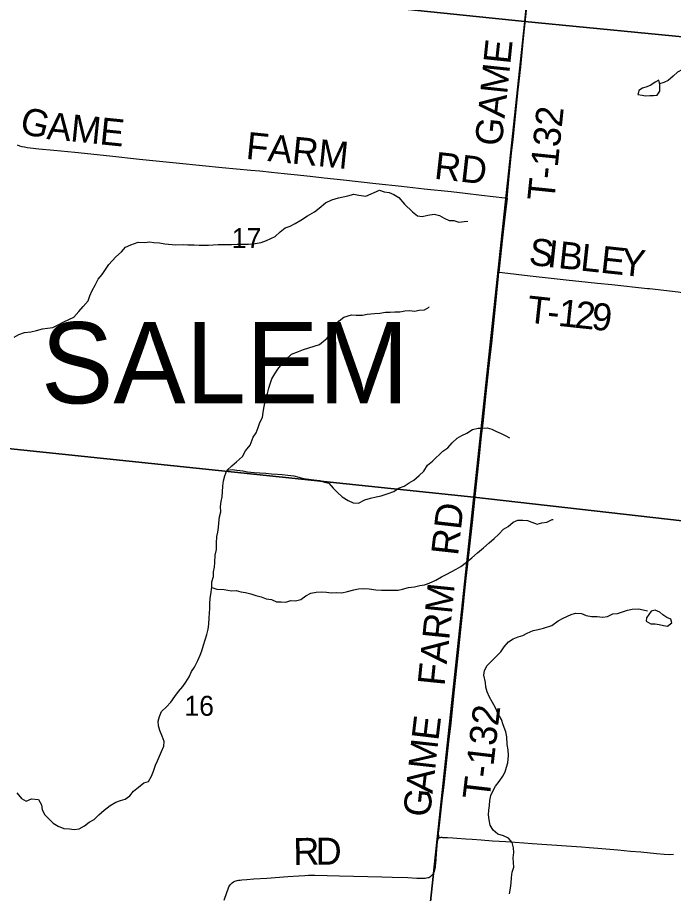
# Model space of a CAD drawing. Extents: x 0 to 1101, y 0 to 440.
# Drawn here: x 842.072 to 843.45, y 371.828 to 373.668 of the extents above; entities that cross this region are included whole.
import ezdxf

# ---------------------------------------------------------------- set-up
doc = ezdxf.new("R2010")
doc.units = 0
for name, color, linetype in [('GM_X_County_Road', 7, 'Continuous'), ('GM_X_County_Road_Text', 7, 'Continuous'), ('GM_X_Minor_Lake', 7, 'Continuous'), ('GM_X_Minor_River', 7, 'Continuous'), ('GM_X_Section', 7, 'Continuous'), ('GM_X_Section_Text', 7, 'Continuous'), ('GM_X_Township_Road', 7, 'Continuous'), ('GM_X_Township_Road_Text', 7, 'Continuous'), ('GM_X_Township_Text', 7, 'Continuous')]:
    doc.layers.add(name, color=color, linetype=linetype)

msp = doc.modelspace()

# ---------------------------------------------------------------- linework, layer by layer
at = {"layer": 'GM_X_County_Road'}
for points in [[(842.5064, 371.8139), (842.5119, 371.8305), (842.5146, 371.838), (842.5164, 371.8418), (842.5174, 371.8441), (842.5187, 371.846), (842.5207, 371.8484), (842.5231, 371.8505), (842.5258, 371.8524), (842.529, 371.8539), (842.5315, 371.8548), (842.5334, 371.8554), (842.5366, 371.856), (842.5397, 371.8564), (842.5432, 371.8567), (842.5538, 371.8576), (842.5687, 371.8586), (842.596, 371.8606), (842.64, 371.8639), (842.6629, 371.8655), (842.6759, 371.8662), (842.6833, 371.8664), (842.697, 371.8663), (842.7485, 371.8654), (842.8373, 371.8633), (842.859, 371.8625), (842.892, 371.8614), (842.9107, 371.8606), (842.9221, 371.8601), (842.9257, 371.8602), (842.9284, 371.8605), (842.9314, 371.861), (842.9339, 371.8614), (842.9362, 371.862), (842.9382, 371.8629), (842.9403, 371.8644), (842.942, 371.8657), (842.9436, 371.8674), (842.9455, 371.8696), (842.947, 371.8722), (842.9479, 371.8741), (842.9489, 371.8771), (842.9497, 371.8802), (842.9501, 371.8825), (842.9504, 371.8846), (842.9506, 371.8874), (842.951, 371.8903), (842.9525, 371.9114), (842.9545, 371.9365), (842.9548, 371.9383), (842.9551, 371.9401), (842.9554, 371.9414), (842.9557, 371.9424), (842.956, 371.943), (842.9565, 371.9438), (842.957, 371.9444), (842.9575, 371.9449), (842.9585, 371.9454)], [(842.9585, 371.9454), (842.9597, 371.9458), (842.9609, 371.946), (842.9621, 371.9461), (842.9633, 371.9461), (842.9648, 371.946), (842.9753, 371.9456), (842.9864, 371.945), (842.9951, 371.9444), (843.0137, 371.9429), (843.0273, 371.9419), (843.0459, 371.9406), (843.07, 371.939), (843.0979, 371.9372), (843.1358, 371.9345), (843.1531, 371.9333), (843.2256, 371.9283), (843.2572, 371.9261), (843.2733, 371.925), (843.2913, 371.9236), (843.3334, 371.9199), (843.36, 371.9173), (843.3816, 371.9154), (843.4144, 371.9123), (843.4305, 371.9109), (843.4417, 371.9103), (843.4505, 371.9104)]]:
    msp.add_lwpolyline(points, dxfattribs=at)
at = {"layer": 'GM_X_Minor_Lake'}
for points in [[(843.3757, 373.5083), (843.3751, 373.5059), (843.3842, 373.5046), (843.3917, 373.503), (843.4005, 373.5036), (843.4084, 373.5035), (843.416, 373.5042), (843.4215, 373.5128), (843.4213, 373.5272)], [(843.4213, 373.5272), (843.4195, 373.5359), (843.4115, 373.5319), (843.4027, 373.5252), (843.3943, 373.5219), (843.3855, 373.519), (843.3771, 373.5142), (843.3757, 373.5083)], [(843.4439, 372.3942), (843.4465, 372.3963), (843.4447, 372.4043), (843.4361, 372.4074), (843.4278, 372.4136), (843.4214, 372.419), (843.412, 372.4233), (843.4032, 372.4207), (843.3939, 372.4073)], [(843.3939, 372.4073), (843.393, 372.3997), (843.4025, 372.3947), (843.4116, 372.3942), (843.4199, 372.3933), (843.4294, 372.3912), (843.4377, 372.3892), (843.4439, 372.3942)]]:
    msp.add_lwpolyline(points, dxfattribs=at)
at = {"layer": 'GM_X_Minor_River'}
for points in [[(843.6435, 373.5738), (843.6339, 373.5688), (843.6228, 373.5681), (843.6133, 373.567), (843.6037, 373.5622), (843.5938, 373.557), (843.5827, 373.5514), (843.5731, 373.5484), (843.5625, 373.5451), (843.5506, 373.5437), (843.54, 373.5457), (843.5305, 373.5469), (843.521, 373.5519), (843.5112, 373.5584), (843.5013, 373.5612), (843.4914, 373.5628), (843.4792, 373.5614), (843.4689, 373.5581), (843.459, 373.5528), (843.4494, 373.5442), (843.4394, 373.5352), (843.4298, 373.5311), (843.4211, 373.5285)], [(842.1573, 373.0225), (842.1695, 373.0284), (842.1902, 373.0381), (842.2009, 373.0505), (842.2102, 373.0606), (842.2202, 373.0723), (842.2237, 373.0828), (842.2288, 373.0945), (842.2354, 373.1058), (842.2419, 373.1183), (842.2497, 373.128), (842.2643, 373.1491), (842.2786, 373.1649), (842.2908, 373.1754), (842.2993, 373.1852), (842.3104, 373.1904), (842.3253, 373.1955), (842.3398, 373.1954), (842.3493, 373.1968), (842.3588, 373.1948), (842.3702, 373.1943), (842.3816, 373.1924), (842.4044, 373.1903), (842.42, 373.1909), (842.4299, 373.1904), (842.4429, 373.1899), (842.4535, 373.1894), (842.4733, 373.1896), (842.4832, 373.1899), (842.4939, 373.1906), (842.508, 373.1908), (842.5217, 373.1911), (842.5335, 373.1913), (842.5449, 373.1916), (842.5575, 373.1919), (842.5712, 373.1933), (842.5842, 373.1951), (842.5953, 373.1995), (842.6132, 373.208), (842.624, 373.2178), (842.6347, 373.226), (842.6447, 373.2294), (842.6557, 373.2349), (842.6676, 373.2417), (842.6814, 373.2514), (842.6963, 373.2592), (842.7059, 373.2671), (842.7194, 373.2787), (842.7324, 373.285), (842.7465, 373.2891), (842.756, 373.2909), (842.7663, 373.2934), (842.7789, 373.2967), (842.7892, 373.2944), (842.8036, 373.2923), (842.8327, 373.305), (842.8425, 373.3015), (842.8528, 373.3002), (842.8627, 373.296), (842.8733, 373.2894), (842.8849, 373.2757), (842.9019, 373.2592), (842.9121, 373.2512), (842.9224, 373.2496), (842.9342, 373.2525), (842.9476, 373.2543), (842.9586, 373.2515), (842.9684, 373.2465), (842.979, 373.2411), (842.9886, 373.241), (842.9992, 373.2379), (843.0102, 373.2393), (843.0179, 373.24)], [(842.4028, 372.2419), (842.4101, 372.2524), (842.4197, 372.2626), (842.4259, 372.272), (842.4329, 372.283), (842.4376, 372.2943), (842.4441, 372.3037), (842.4507, 372.3173), (842.4558, 372.3283), (842.4593, 372.3378), (842.4628, 372.3495), (842.4663, 372.3605), (842.4699, 372.3718), (842.4726, 372.3835), (842.4739, 372.3934), (842.4751, 372.407), (842.4752, 372.4165), (842.4761, 372.4268), (842.4762, 372.4374), (842.4767, 372.4476), (842.4791, 372.4609), (842.4807, 372.4722), (842.4804, 372.4825), (842.4839, 372.4938), (842.4837, 372.5037), (842.486, 372.5135), (842.4869, 372.5234), (842.4874, 372.5382), (842.4902, 372.5507), (842.4899, 372.5636), (842.4908, 372.5776), (842.4928, 372.587), (842.4944, 372.5965), (842.4953, 372.606), (842.4965, 372.6188), (842.4993, 372.6298), (842.4983, 372.6408), (842.4999, 372.651), (842.5023, 372.6613), (842.5027, 372.6715), (842.5032, 372.6836), (842.5052, 372.6946), (842.508, 372.7052), (842.5119, 372.7165), (842.5223, 372.7262), (842.5323, 372.7345), (842.5445, 372.7457), (842.5511, 372.7578), (842.5608, 372.7695), (842.5674, 372.7861), (842.5732, 372.7955), (842.5775, 372.8068), (842.581, 372.8174), (842.5868, 372.8276), (842.5881, 372.8378), (842.5897, 372.8472), (842.5917, 372.8578), (842.5944, 372.8676), (842.5976, 372.8778), (842.6, 372.8892), (842.6031, 372.8986), (842.6062, 372.9085), (842.6128, 372.9194), (842.619, 372.9288), (842.6271, 372.9393), (842.6359, 372.9495), (842.6478, 372.9607), (842.6627, 372.9659), (842.6727, 372.9707), (842.7067, 372.981), (842.7228, 372.9945), (842.7324, 373.0077), (842.7367, 373.0171), (842.7479, 373.0303), (842.7578, 373.0385), (842.7735, 373.0433), (842.7834, 373.0428), (842.7967, 373.0427), (842.8066, 373.0445), (842.8223, 373.0462), (842.8333, 373.0469), (842.8451, 373.0491), (842.855, 373.0486), (842.8649, 373.0496), (842.8752, 373.0495), (842.8859, 373.0513), (842.8962, 373.0524), (842.9061, 373.0511), (842.916, 373.0529), (842.927, 373.054), (842.937, 373.0592), (842.9366, 373.0596)], [(842.0649, 372.9965), (842.0752, 373.0017), (842.0867, 373.0061), (842.1004, 373.0075), (842.1122, 373.0101), (842.1248, 373.0141), (842.1351, 373.0151), (842.1466, 373.0169), (842.1573, 373.0225)], [(842.5125, 372.717), (842.523, 372.7183), (842.5329, 372.717), (842.5458, 372.7154), (842.5553, 372.7138), (842.569, 372.7121), (842.5812, 372.7113), (842.5941, 372.7104), (842.6055, 372.7091), (842.6181, 372.7083), (842.6283, 372.7078), (842.6397, 372.7062), (842.6527, 372.7053), (842.6629, 372.7021), (842.6728, 372.6998), (842.6842, 372.6981), (842.6949, 372.6965), (842.707, 372.6953), (842.7169, 372.6921), (842.7264, 372.6894), (842.7351, 372.6795), (842.7441, 372.6699), (842.7543, 372.6611), (842.7668, 372.6534), (842.777, 372.6487), (842.7888, 372.6475), (842.8018, 372.6549), (842.8137, 372.6582), (842.8259, 372.6611), (842.8358, 372.6633), (842.8507, 372.6677), (842.8629, 372.6721), (842.8725, 372.6789), (842.8847, 372.6837), (842.8947, 372.6904), (842.905, 372.696), (842.9162, 372.7061), (842.9258, 372.7147), (842.9335, 372.7272), (842.9438, 372.7358), (842.9654, 372.7568), (842.9761, 372.7639), (842.9853, 372.7745), (842.9957, 372.7842), (843.0056, 372.7898), (843.0164, 372.7946), (843.0282, 372.8025), (843.0397, 372.805), (843.0492, 372.8053), (843.0591, 372.8056), (843.0686, 372.8028), (843.0784, 372.7982), (843.0879, 372.7943), (843.0982, 372.7889), (843.1057, 372.785)], [(842.4805, 372.4707), (842.4909, 372.4672), (842.5065, 372.4663), (842.5214, 372.4639), (842.5313, 372.4642), (842.5411, 372.4614), (842.5514, 372.4598), (842.5624, 372.4574), (842.573, 372.4539), (842.5841, 372.4507), (842.5947, 372.4468), (842.6057, 372.4456), (842.6163, 372.4406), (842.6258, 372.4405), (842.6361, 372.4396), (842.6464, 372.4433), (842.6559, 372.4424), (842.667, 372.4457), (842.6777, 372.4528), (842.6881, 372.4584), (842.6995, 372.461), (842.7106, 372.4612), (842.7216, 372.4611), (842.7311, 372.4595), (842.7418, 372.4602), (842.7536, 372.4593), (842.7654, 372.4622), (842.7788, 372.4655), (842.7883, 372.4677), (842.7986, 372.4683), (842.8111, 372.4675), (842.8252, 372.4658), (842.837, 372.4649), (842.8595, 372.4647), (842.8717, 372.465), (842.8812, 372.4671), (842.8934, 372.4704), (842.906, 372.4722), (842.9171, 372.4748), (842.9273, 372.4765), (842.9373, 372.4795), (842.951, 372.4862), (842.9629, 372.4929), (842.9725, 372.4977), (842.9843, 372.5044), (842.9939, 372.5093), (843.0035, 372.5145), (843.0154, 372.5235), (843.0265, 372.5332), (843.0388, 372.5434), (843.051, 372.5539), (843.0633, 372.5647), (843.0733, 372.5737), (843.0829, 372.582), (843.0933, 372.5929), (843.1029, 372.5985), (843.1136, 372.6075), (843.1235, 372.6123), (843.1338, 372.6118), (843.1433, 372.6114), (843.1528, 372.6075), (843.1642, 372.6036), (843.1737, 372.6065), (843.184, 372.6075), (843.1955, 372.6135), (843.1974, 372.6135)], [(843.0948, 372.3462), (843.1037, 372.3564), (843.1136, 372.3627), (843.1239, 372.3668), (843.1335, 372.3701), (843.143, 372.3746), (843.1553, 372.3805), (843.166, 372.3823), (843.1774, 372.3856), (843.1946, 372.3911), (843.208, 372.4005), (843.2187, 372.4061), (843.2352, 372.4143), (843.2447, 372.4168), (843.2573, 372.416), (843.2671, 372.4121), (843.2778, 372.41), (843.2896, 372.4099), (843.3014, 372.4083), (843.3113, 372.4101), (843.3228, 372.4157), (843.3327, 372.4163), (843.343, 372.4193), (843.3537, 372.423), (843.3632, 372.4251), (843.3769, 372.4261), (843.3864, 372.4241), (843.3959, 372.4214), (843.3955, 372.4214)], [(843.1057, 371.8274), (843.1077, 371.8396), (843.1093, 371.8498), (843.1102, 371.862), (843.1114, 371.873), (843.1146, 371.8832), (843.1143, 371.8931), (843.1132, 371.903), (843.1148, 371.9144), (843.1142, 371.9239), (843.1116, 371.935), (843.1033, 371.9446), (843.0931, 371.9492), (843.0813, 371.9528), (843.0715, 371.9608), (843.0651, 371.9716), (843.0629, 371.983), (843.0619, 371.9933), (843.0624, 372.0031), (843.0636, 372.013), (843.0641, 372.0236), (843.0664, 372.0339), (843.0707, 372.0433), (843.0761, 372.0532), (843.0842, 372.0633), (843.0916, 372.0743), (843.0966, 372.0837), (843.0997, 372.0932), (843.1021, 372.1027), (843.1038, 372.1182), (843.1031, 372.13), (843.1009, 372.1407), (843.1003, 372.157), (843.0981, 372.1677), (843.0922, 372.1822), (843.0888, 372.1936), (843.0828, 372.2039), (843.0758, 372.2196), (843.0697, 372.2291), (843.0638, 372.2406), (843.0589, 372.2516), (843.056, 372.2615), (843.0553, 372.271), (843.0516, 372.2867), (843.0529, 372.2965), (843.0587, 372.3071), (843.0744, 372.3221), (843.0875, 372.3357), (843.0948, 372.3462)], [(842.0708, 372.0396), (842.0803, 372.0273), (842.0905, 372.0219), (842.1012, 372.0271), (842.1164, 372.0255), (842.1224, 372.014), (842.1242, 372.0037), (842.1298, 371.9934), (842.1472, 371.9761), (842.1574, 371.9692), (842.1692, 371.9645), (842.181, 371.964), (842.1912, 371.9628), (842.2019, 371.9642), (842.213, 371.9705), (842.2226, 371.9777), (842.2329, 371.9833), (842.2429, 371.9934), (842.2544, 372.0028), (842.2671, 372.0126), (842.2789, 372.0197), (842.2885, 372.0234), (842.2984, 372.0263), (842.308, 372.0331), (842.3161, 372.0429), (842.3264, 372.0515), (842.3376, 372.0602), (842.3475, 372.0635), (842.3537, 372.0745), (842.3576, 372.0847), (842.3619, 372.0976), (842.3665, 372.107), (842.3704, 372.1168), (842.3743, 372.1263), (842.3798, 372.1373), (842.3802, 372.1475), (842.3761, 372.1586), (842.3713, 372.1704), (842.3683, 372.1799), (842.3677, 372.1898), (842.3704, 372.1997), (842.3747, 372.2103), (842.3851, 372.22), (842.3939, 372.2302), (842.4028, 372.2419)]]:
    msp.add_lwpolyline(points, dxfattribs=at)
at = {"layer": 'GM_X_Section'}
for points in [[(842.1535, 374.7776), (843.2377, 374.6786), (843.1376, 373.6589), (842.0616, 373.7703)], [(843.2377, 374.6786), (843.6631, 374.6284), (843.6929, 374.5119), (843.75, 374.28), (843.9153, 373.5836), (843.1376, 373.6589)], [(842.0616, 373.7703), (843.1376, 373.6589), (843.0306, 372.6604), (841.9909, 372.7687)], [(843.1376, 373.6589), (843.9153, 373.5836), (843.9316, 373.52), (844.074, 372.9217), (844.0354, 372.5461), (843.0306, 372.6604)], [(843.0306, 372.6604), (842.9284, 371.7073), (841.873, 371.8071), (841.9909, 372.7687)], [(843.0306, 372.6604), (844.0354, 372.5461), (843.9352, 371.6074), (842.9284, 371.7073)]]:
    msp.add_lwpolyline(points, close=True, dxfattribs=at)
at = {"layer": 'GM_X_Township_Road'}
for points in [[(843.1005, 373.2885), (843.1053, 373.3342), (843.1101, 373.3824), (843.1131, 373.4115), (843.117, 373.446), (843.1235, 373.5091), (843.1292, 373.5641), (843.1322, 373.5944), (843.1358, 373.6302), (843.1413, 373.6833), (843.147, 373.7396), (843.15, 373.7693), (843.1538, 373.8045), (843.1575, 373.8391), (843.163, 373.8916), (843.1675, 373.9367), (843.171, 373.9707), (843.1744, 374.0047), (843.1788, 374.0498), (843.1851, 374.1098), (843.1909, 374.1681)], [(842.0713, 373.3999), (842.0765, 373.3981), (842.0815, 373.3968), (842.0867, 373.3958), (842.0926, 373.3948), (842.0986, 373.394), (842.1168, 373.392), (842.1487, 373.3889), (842.1928, 373.3845), (842.2662, 373.3768), (842.3286, 373.3699), (842.4052, 373.3622), (842.4609, 373.3567), (842.5023, 373.3527), (842.5622, 373.3473), (842.5814, 373.3453), (842.6054, 373.3427), (842.632, 373.3399), (842.653, 373.3377), (842.687, 373.3342), (842.7167, 373.331), (842.7568, 373.3266), (842.8247, 373.319), (842.8785, 373.3132), (842.9266, 373.3081), (842.9834, 373.3019), (843.0124, 373.2987), (843.047, 373.2948), (843.0957, 373.2891), (843.1005, 373.2885)], [(843.1005, 373.2885), (843.0961, 373.2483), (843.0912, 373.2051), (843.0848, 373.1459), (843.0836, 373.1331)], [(842.9585, 371.9454), (842.958, 371.9464), (842.9576, 371.9476), (842.9572, 371.949), (842.957, 371.95), (842.9569, 371.9511), (842.9569, 371.9546), (842.9573, 371.9589), (842.9601, 371.984), (842.9652, 372.0291), (842.9677, 372.0501), (842.9726, 372.0945), (842.9786, 372.1476), (842.9824, 372.1796), (842.9853, 372.2068), (842.9898, 372.2494), (842.9953, 372.3013), (842.9987, 372.3344), (843.0036, 372.3819), (843.0092, 372.4342), (843.0115, 372.4564), (843.015, 372.4904), (843.0177, 372.5138), (843.0279, 372.6071), (843.033, 372.6546), (843.0373, 372.6936), (843.0427, 372.7461), (843.0472, 372.7894), (843.0502, 372.8159), (843.0569, 372.8777), (843.0624, 372.9308), (843.0683, 372.9839), (843.0749, 373.0457), (843.079, 373.089), (843.0828, 373.1242), (843.0836, 373.1331)], [(843.0836, 373.1331), (843.0902, 373.1323), (843.1488, 373.1254), (843.231, 373.1162), (843.2517, 373.114)], [(843.2517, 373.114), (843.2903, 373.11), (843.3206, 373.1069), (843.3958, 373.0986), (843.3998, 373.0982)], [(843.3998, 373.0982), (843.46, 373.0914), (843.4686, 373.0904), (843.4791, 373.0893), (843.5287, 373.0835), (843.5757, 373.0783), (843.6239, 373.0725), (843.6711, 373.0672), (843.7013, 373.0638), (843.7149, 373.0624), (843.7297, 373.0607), (843.7581, 373.0573), (843.7884, 373.0539), (843.8168, 373.0507), (843.8581, 373.0459), (843.8791, 373.0436), (843.9652, 373.0339)]]:
    msp.add_lwpolyline(points, dxfattribs=at)

# ---------------------------------------------------------------- texts
at = {"layer": 'GM_X_County_Road_Text'}
for s, rotation, p in [('R', 1.0031, (842.6519, 371.8877)), ('D', 0.0474, (842.6983, 371.8885))]:
    msp.add_text(s, height=0.0568, rotation=rotation, dxfattribs=at).set_placement(p)
at = {"layer": 'GM_X_Section_Text'}
for s, p in [('17', (842.5222, 373.1835)), ('16', (842.4226, 372.2013))]:
    msp.add_text(s, height=0.04186, rotation=0, dxfattribs=at).set_placement(p)
at = {"layer": 'GM_X_Township_Road_Text'}
for s, height, rotation, p in [('GAME', 0.05682, 84.0147, (843.0892, 373.396)), ('G', 0.0568, 345.704, (842.0741, 373.4265)), ('A', 0.0568, 354.7365, (842.1322, 373.4125)), ('M', 0.0568, 354.1478, (842.1818, 373.4079)), ('T-132', 0.05682, 84.1528, (843.1996, 373.2805)), ('E', 0.0568, 354.1469, (842.2432, 373.4016)), ('FARM', 0.05682, 354.2167, (842.5504, 373.371)), ('RD', 0.05682, 353.6064, (842.946, 373.3292)), ('S', 0.0568, 352.9598, (843.1446, 373.1489)), ('I', 0.0568, 353.7659, (843.1835, 373.1441)), ('B', 0.0568, 353.7923, (843.2067, 373.1416)), ('L', 0.0568, 353.7909, (843.2531, 373.1365)), ('E', 0.0568, 353.7928, (843.2953, 373.132)), ('Y', 0.0568, 353.7914, (843.3376, 373.1274)), ('T', 0.0568, 353.8122, (843.1408, 373.0274)), ('1', 0.0568, 353.8344, (843.2062, 373.0203)), ('2', 0.0568, 353.9182, (843.2411, 373.0165)), ('9', 0.0568, 354.1636, (843.2762, 373.0128)), ('-', 0.0568, 353.8195, (843.183, 373.0228)), ('RD', 0.05682, 83.6054, (842.9975, 372.5362)), ('FARM', 0.05682, 84.1976, (842.9691, 372.2626)), ('T-132', 0.05682, 83.2931, (843.0635, 372.0233)), ('E', 0.0568, 83.2476, (842.9562, 372.1476)), ('M', 0.0568, 83.6546, (842.9494, 372.0864)), ('A', 0.0568, 83.6594, (842.9439, 372.0367)), ('G', 0.0568, 83.6594, (842.9383, 371.987))]:
    msp.add_text(s, height=height, rotation=rotation, dxfattribs=at).set_placement(p)
at = {"layer": 'GM_X_Township_Text'}
msp.add_text('SALEM', height=0.17045, rotation=0, dxfattribs=at).set_placement((842.1214, 372.8574))

doc.saveas('drawing.dxf')
